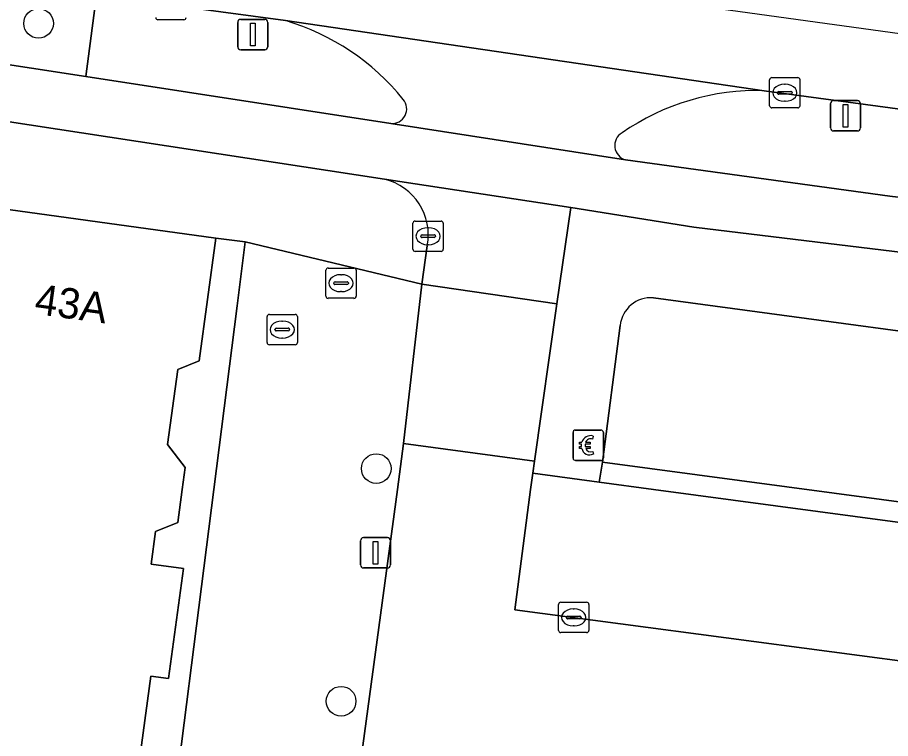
# Model space of a CAD drawing. Extents: x 160663 to 161506, y 382245 to 383291.
# Drawn here: x 160853.7 to 160882.5, y 383241.79 to 383265.56 of the extents above; entities that cross this region are included whole.
import ezdxf

# ---------------------------------------------------------------- set-up
doc = ezdxf.new("R2010")
doc.units = 0
for name, color, linetype in [('IMGEO_Berm_open', 7, 'Continuous'), ('IMGEO_Betaalautomaat', 7, 'Continuous'), ('IMGEO_Boom', 7, 'Continuous'), ('IMGEO_Brandkraan', 7, 'Continuous'), ('IMGEO_Erf', 7, 'Continuous'), ('IMGEO_Fietspad_gesloten', 7, 'Continuous'), ('IMGEO_Groenvoorziening', 7, 'Continuous'), ('IMGEO_Kolk', 7, 'Continuous'), ('IMGEO_Lichtmast', 7, 'Continuous'), ('IMGEO_Pand', 7, 'Continuous'), ('IMGEO_Pand_nummerreeks', 7, 'Continuous'), ('IMGEO_Parkeervlak_open', 7, 'Continuous'), ('IMGEO_Rijbaan_lokaal_gesloten', 7, 'Continuous'), ('IMGEO_Rijbaan_lokaal_open', 7, 'Continuous'), ('IMGEO_Rioolput', 7, 'Continuous'), ('IMGEO_Voetpad_open', 7, 'Continuous')]:
    doc.layers.add(name, color=color, linetype=linetype)

msp = doc.modelspace()

# ---------------------------------------------------------------- linework, layer by layer
at = {"layer": 'IMGEO_Berm_open'}
msp.add_lwpolyline([(160862.548, 383265.458), (160856.311, 383266.312), (160855.96, 383263.61), (160866.022, 383262.062)], dxfattribs=at)
for centre, radius, start, end in [((160860.28, 383257.873), 7.917, 39.0247, 73.3503), ((160866.055, 383262.548), 0.487, 266.1726, 39.5514)]:
    msp.add_arc(centre, radius, start, end, dxfattribs=at)
at = {"layer": 'IMGEO_Betaalautomaat'}
for p, q in [((160872.03, 383251.031), (160872.03, 383251.872)), ((160872.03, 383251.872), (160872.03, 383251.031)), ((160872.105, 383251.955), (160872.946, 383251.955)), ((160872.946, 383251.955), (160872.105, 383251.955)), ((160872.692, 383251.76), (160872.675, 383251.66)), ((160873.029, 383251.881), (160873.029, 383251.04)), ((160873.029, 383251.04), (160873.029, 383251.881)), ((160872.313, 383251.419), (160872.313, 383251.487)), ((160872.434, 383251.487), (160872.434, 383251.419)), ((160872.679, 383251.254), (160872.701, 383251.167)), ((160872.955, 383250.956), (160872.114, 383250.956)), ((160872.114, 383250.956), (160872.955, 383250.956))]:
    msp.add_line(p, q, dxfattribs=at)
for points in [[(160872.313, 383251.487), (160872.244, 383251.487), (160872.244, 383251.556), (160872.323, 383251.556)], [(160872.445, 383251.556), (160872.592, 383251.556), (160872.592, 383251.487), (160872.434, 383251.487)], [(160872.318, 383251.35), (160872.244, 383251.35), (160872.244, 383251.419), (160872.313, 383251.419)], [(160872.434, 383251.419), (160872.592, 383251.419), (160872.592, 383251.35), (160872.448, 383251.35)]]:
    msp.add_lwpolyline(points, dxfattribs=at)
for centre, radius, start, end in [((160872.108, 383251.878), 0.0779, 92.4484, 184.2845), ((160872.108, 383251.878), 0.0779, 92.4484, 184.2845), ((160872.606, 383251.48), 0.293, 73.014, 165.0139), ((160872.952, 383251.878), 0.0779, 2.4484, 94.2845), ((160872.952, 383251.878), 0.0779, 2.4484, 94.2845), ((160872.612, 383251.493), 0.179, 69.3236, 159.5683), ((160872.579, 383251.405), 0.267, 191.8096, 297.0389), ((160872.612, 383251.42), 0.179, 202.7625, 291.8693), ((160872.108, 383251.034), 0.0779, 182.4484, 274.2845), ((160872.108, 383251.034), 0.0779, 182.4484, 274.2845), ((160872.952, 383251.034), 0.0779, 272.4484, 4.2845), ((160872.952, 383251.034), 0.0779, 272.4484, 4.2845)]:
    msp.add_arc(centre, radius, start, end, dxfattribs=at)
at = {"layer": 'IMGEO_Boom'}
for centre in [(160854.398, 383265.367), (160865.539, 383250.687), (160864.378, 383243.014)]:
    msp.add_circle(centre, 0.489, dxfattribs=at)
at = {"layer": 'IMGEO_Brandkraan'}
for p, q in [((160861.936, 383254.844), (160861.936, 383255.696)), ((160862.011, 383255.77), (160862.863, 383255.77)), ((160862.424, 383255.55), (160862.449, 383255.55)), ((160862.937, 383255.696), (160862.937, 383254.844)), ((160862.195, 383255.264), (160862.195, 383255.276)), ((160862.633, 383255.227), (160862.235, 383255.227)), ((160862.238, 383255.313), (160862.636, 383255.313)), ((160862.679, 383255.276), (160862.679, 383255.264)), ((160862.447, 383254.99), (160862.422, 383254.99)), ((160862.863, 383254.77), (160862.011, 383254.77))]:
    msp.add_line(p, q, dxfattribs=at)
for points in [[(160861.936, 383254.844), (160861.936, 383255.696)], [(160862.011, 383255.77), (160862.863, 383255.77)], [(160862.937, 383255.696), (160862.937, 383254.844)], [(160862.863, 383254.77), (160862.011, 383254.77)]]:
    msp.add_lwpolyline(points, dxfattribs=at)
for centre, radius, start, end in [((160862.013, 383255.694), 0.0765, 91.552, 178.448), ((160862.013, 383255.694), 0.0765, 91.552, 178.448), ((160862.861, 383255.694), 0.0765, 1.552, 88.448), ((160862.861, 383255.694), 0.0765, 1.552, 88.448), ((160862.235, 383255.273), 0.0403, 85.8775, 175.7526), ((160862.232, 383255.263), 0.0366, 178.938, 274.7102), ((160862.636, 383255.27), 0.043, 264.8664, 352.4533), ((160862.64, 383255.275), 0.0386, 1.7309, 96.639), ((160862.013, 383254.846), 0.0765, 181.552, 268.448), ((160862.013, 383254.846), 0.0765, 181.552, 268.448), ((160862.861, 383254.846), 0.0765, 271.552, 358.448), ((160862.861, 383254.846), 0.0765, 271.552, 358.448)]:
    msp.add_arc(centre, radius, start, end, dxfattribs=at)
for centre, major_axis, ratio, start_param, end_param in [((160862.423, 383255.27), (-0.387, 0.002), 0.722429, 4.712389, 7.853982), ((160862.448, 383255.27), (-0.39, 0.002), 0.717154, 1.570796, 4.712389)]:
    msp.add_ellipse(centre, major_axis=major_axis, ratio=ratio, start_param=start_param, end_param=end_param, dxfattribs=at)
at = {"layer": 'IMGEO_Erf'}
msp.add_lwpolyline([(160860.949, 383256.053), (160861.217, 383258.166), (160860.248, 383258.284), (160859.698, 383254.243), (160858.987, 383253.952), (160858.65, 383251.485), (160859.229, 383250.723), (160859.135, 383250), (160858.993, 383248.905), (160858.259, 383248.609), (160858.114, 383247.539), (160859.175, 383247.395), (160858.68, 383243.76), (160858.106, 383243.839), (160857.23, 383237.418), (160853.587, 383237.967), (160855.398, 383235.113), (160858.544, 383237.111), (160860.18, 383250)], close=True, dxfattribs=at)
at = {"layer": 'IMGEO_Fietspad_gesloten'}
for points in [[(160749.571, 383275.838), (160772.375, 383273.271), (160826.897, 383266.189), (160865.807, 383260.226), (160871.952, 383259.299), (160876.01, 383258.649), (160907.21, 383254.866), (160915.937, 383253.784), (160972.356, 383246.078), (160977.609, 383245.36), (160998.315, 383242.532), (161054.596, 383234.67)], [(161048.826, 383237.337), (161033.753, 383239.417), (161030.202, 383239.907), (161012.954, 383242.288), (161007.978, 383242.975), (160991.087, 383245.306), (160987.927, 383245.742), (160977.584, 383247.17), (160972.582, 383247.922), (160970.219, 383248.244), (160948.513, 383251.198), (160944.615, 383251.729), (160929.927, 383253.728), (160926.09, 383254.25), (160916.951, 383255.494), (160906.447, 383256.836), (160882.483, 383259.669), (160873.765, 383260.871), (160866.022, 383262.062), (160855.96, 383263.61), (160850.573, 383264.439)]]:
    msp.add_lwpolyline(points, dxfattribs=at)
at = {"layer": 'IMGEO_Groenvoorziening'}
msp.add_lwpolyline([(160856.311, 383266.312), (160850.949, 383267.047), (160850.573, 383264.439), (160855.96, 383263.61)], close=True, dxfattribs=at)
msp.add_lwpolyline([(160873.584, 383255.405), (160873.001, 383250.897), (160888.287, 383248.853), (160889.011, 383254.386), (160874.679, 383256.315)], dxfattribs=at)
msp.add_arc((160874.597, 383255.3), 1.019, 85.3901, 174.0665, dxfattribs=at)
at = {"layer": 'IMGEO_Kolk'}
for p, q in [((160859.189, 383265.487), (160858.337, 383265.487)), ((160878.59, 383263.578), (160879.442, 383263.578)), ((160878.515, 383262.652), (160878.515, 383263.504)), ((160879.003, 383263.358), (160879.028, 383263.358)), ((160879.516, 383263.504), (160879.516, 383262.652)), ((160878.774, 383263.072), (160878.774, 383263.084)), ((160879.212, 383263.035), (160878.814, 383263.035)), ((160878.817, 383263.121), (160879.215, 383263.121)), ((160879.258, 383263.084), (160879.258, 383263.072)), ((160879.026, 383262.798), (160879.001, 383262.798)), ((160879.442, 383262.578), (160878.59, 383262.578)), ((160871.626, 383246.278), (160872.478, 383246.278)), ((160871.551, 383245.352), (160871.551, 383246.204)), ((160872.039, 383246.058), (160872.064, 383246.058)), ((160872.552, 383246.204), (160872.552, 383245.352)), ((160871.81, 383245.772), (160871.81, 383245.784)), ((160872.248, 383245.735), (160871.85, 383245.735)), ((160871.853, 383245.821), (160872.251, 383245.821)), ((160872.294, 383245.784), (160872.294, 383245.772)), ((160872.062, 383245.498), (160872.037, 383245.498)), ((160872.478, 383245.278), (160871.626, 383245.278))]:
    msp.add_line(p, q, dxfattribs=at)
for points in [[(160859.189, 383265.487), (160858.337, 383265.487)], [(160878.59, 383263.578), (160879.442, 383263.578)], [(160878.515, 383262.652), (160878.515, 383263.504)], [(160879.516, 383263.504), (160879.516, 383262.652)], [(160879.442, 383262.578), (160878.59, 383262.578)], [(160871.626, 383246.278), (160872.478, 383246.278)], [(160871.551, 383245.352), (160871.551, 383246.204)], [(160872.552, 383246.204), (160872.552, 383245.352)], [(160872.478, 383245.278), (160871.626, 383245.278)]]:
    msp.add_lwpolyline(points, dxfattribs=at)
for centre, radius, start, end in [((160858.339, 383265.563), 0.0765, 181.552, 268.448), ((160858.339, 383265.563), 0.0765, 181.552, 268.448), ((160859.187, 383265.563), 0.0765, 271.552, 358.448), ((160859.187, 383265.563), 0.0765, 271.552, 358.448), ((160878.592, 383263.502), 0.0765, 91.552, 178.448), ((160878.592, 383263.502), 0.0765, 91.552, 178.448), ((160879.44, 383263.502), 0.0765, 1.552, 88.448), ((160879.44, 383263.502), 0.0765, 1.552, 88.448), ((160878.814, 383263.081), 0.0403, 85.8775, 175.7526), ((160878.811, 383263.071), 0.0366, 178.938, 274.7102), ((160879.215, 383263.078), 0.043, 264.8664, 352.4533), ((160879.219, 383263.083), 0.0386, 1.7309, 96.639), ((160878.592, 383262.654), 0.0765, 181.552, 268.448), ((160878.592, 383262.654), 0.0765, 181.552, 268.448), ((160879.44, 383262.654), 0.0765, 271.552, 358.448), ((160879.44, 383262.654), 0.0765, 271.552, 358.448), ((160871.628, 383246.202), 0.0765, 91.552, 178.448), ((160871.628, 383246.202), 0.0765, 91.552, 178.448), ((160872.476, 383246.202), 0.0765, 1.552, 88.448), ((160872.476, 383246.202), 0.0765, 1.552, 88.448), ((160871.85, 383245.781), 0.0403, 85.8775, 175.7526), ((160871.847, 383245.771), 0.0366, 178.938, 274.7102), ((160872.251, 383245.778), 0.043, 264.8664, 352.4533), ((160872.255, 383245.783), 0.0386, 1.7309, 96.639), ((160871.628, 383245.354), 0.0765, 181.552, 268.448), ((160871.628, 383245.354), 0.0765, 181.552, 268.448), ((160872.476, 383245.354), 0.0765, 271.552, 358.448), ((160872.476, 383245.354), 0.0765, 271.552, 358.448)]:
    msp.add_arc(centre, radius, start, end, dxfattribs=at)
for centre, major_axis, ratio, start_param, end_param in [((160879.002, 383263.078), (-0.387, 0.002), 0.722429, 4.712389, 7.853982), ((160879.027, 383263.078), (-0.39, 0.002), 0.717154, 1.570796, 4.712389), ((160872.038, 383245.778), (-0.387, 0.002), 0.722429, 4.712389, 7.853982), ((160872.063, 383245.778), (-0.39, 0.002), 0.717154, 1.570796, 4.712389)]:
    msp.add_ellipse(centre, major_axis=major_axis, ratio=ratio, start_param=start_param, end_param=end_param, dxfattribs=at)
at = {"layer": 'IMGEO_Lichtmast'}
for p, q in [((160860.969, 383264.597), (160860.969, 383265.397)), ((160860.969, 383265.397), (160860.969, 383264.597)), ((160861.069, 383265.497), (160861.859, 383265.497)), ((160861.859, 383265.497), (160861.069, 383265.497)), ((160861.959, 383265.397), (160861.959, 383264.597)), ((160861.959, 383264.597), (160861.959, 383265.397)), ((160861.859, 383264.497), (160861.069, 383264.497)), ((160861.069, 383264.497), (160861.859, 383264.497)), ((160880.521, 383261.92), (160880.521, 383262.72)), ((160880.521, 383262.72), (160880.521, 383261.92)), ((160880.621, 383262.82), (160881.411, 383262.82)), ((160881.411, 383262.82), (160880.621, 383262.82)), ((160881.511, 383262.72), (160881.511, 383261.92)), ((160881.511, 383261.92), (160881.511, 383262.72)), ((160881.411, 383261.82), (160880.621, 383261.82)), ((160880.621, 383261.82), (160881.411, 383261.82)), ((160865.017, 383247.509), (160865.017, 383248.309)), ((160865.017, 383248.309), (160865.017, 383247.509)), ((160865.117, 383248.409), (160865.907, 383248.409)), ((160865.907, 383248.409), (160865.117, 383248.409)), ((160866.007, 383248.309), (160866.007, 383247.509)), ((160866.007, 383247.509), (160866.007, 383248.309)), ((160865.907, 383247.409), (160865.117, 383247.409)), ((160865.117, 383247.409), (160865.907, 383247.409))]:
    msp.add_line(p, q, dxfattribs=at)
for points in [[(160861.389, 383265.372), (160861.539, 383265.372), (160861.539, 383264.622), (160861.389, 383264.622), (160861.389, 383265.372)], [(160880.941, 383262.695), (160881.091, 383262.695), (160881.091, 383261.945), (160880.941, 383261.945), (160880.941, 383262.695)], [(160865.437, 383248.284), (160865.587, 383248.284), (160865.587, 383247.534), (160865.437, 383247.534), (160865.437, 383248.284)]]:
    msp.add_lwpolyline(points, dxfattribs=at)
for centre, start, end in [((160861.069, 383265.397), 90, 180), ((160861.069, 383265.397), 90, 180), ((160861.859, 383265.397), 0, 90), ((160861.859, 383265.397), 360, 90), ((160861.069, 383264.597), 180, 270), ((160861.069, 383264.597), 180, 270), ((160861.859, 383264.597), 270, 0), ((160861.859, 383264.597), 270, 0), ((160880.621, 383262.72), 90, 180), ((160880.621, 383262.72), 90, 180), ((160881.411, 383262.72), 0, 90), ((160881.411, 383262.72), 360, 90), ((160880.621, 383261.92), 180, 270), ((160880.621, 383261.92), 180, 270), ((160881.411, 383261.92), 270, 0), ((160881.411, 383261.92), 270, 0), ((160865.117, 383248.309), 90, 180), ((160865.117, 383248.309), 90, 180), ((160865.907, 383248.309), 0, 90), ((160865.907, 383248.309), 360, 90), ((160865.117, 383247.509), 180, 270), ((160865.117, 383247.509), 180, 270), ((160865.907, 383247.509), 270, 0), ((160865.907, 383247.509), 270, 0)]:
    msp.add_arc(centre, 0.1, start, end, dxfattribs=at)
at = {"layer": 'IMGEO_Pand'}
msp.add_lwpolyline([(160851.794, 383259.444), (160850.361, 383250), (160849.714, 383245.736), (160846.088, 383243.501), (160848.863, 383239.125), (160848.684, 383239.011), (160849.696, 383237.416), (160852.375, 383233.194), (160855.398, 383235.113), (160853.587, 383237.967), (160857.23, 383237.418), (160858.106, 383243.839), (160858.68, 383243.76), (160859.175, 383247.395), (160858.114, 383247.539), (160858.259, 383248.609), (160858.993, 383248.905), (160859.135, 383250), (160859.229, 383250.723), (160858.65, 383251.485), (160858.987, 383253.952), (160859.698, 383254.243), (160860.248, 383258.284)], close=True, dxfattribs=at)
at = {"layer": 'IMGEO_Parkeervlak_open'}
for points in [[(160874.688, 383250), (160872.896, 383250.24), (160870.701, 383250.534), (160870.631, 383250), (160870.107, 383246.034), (160901.483, 383241.871), (160901.594, 383242.653), (160902.024, 383245.681)], [(160901.462, 383246.414), (160874.688, 383250)]]:
    msp.add_lwpolyline(points, dxfattribs=at)
at = {"layer": 'IMGEO_Rijbaan_lokaal_gesloten'}
for points in [[(160896.852, 383263.09), (160789.689, 383277.854), (160760.039, 383281.939), (160749.307, 383283.418), (160711.318, 383288.264), (160711.312, 383287.33), (160715.419, 383286.99), (160715.607, 383286.974), (160720.29, 383286.426), (160726.296, 383285.597)], [(160766.303, 383277.669), (160770.217, 383277.218), (160776.779, 383276.461), (160784.806, 383275.536), (160787.715, 383275.191), (160787.829, 383275.177), (160790.757, 383274.806), (160793.692, 383274.45), (160798.216, 383273.901), (160809.55, 383272.527), (160815.172, 383271.845), (160818.756, 383271.41), (160827.23, 383270.288), (160832.959, 383269.529), (160844.144, 383267.979), (160850.949, 383267.047), (160856.311, 383266.312), (160862.548, 383265.458), (160878.331, 383263.145), (160896.51, 383260.689), (160896.612, 383261.407), (160896.852, 383263.09)], [(160900.757, 383236.496), (160900.782, 383236.68), (160901.483, 383241.871), (160870.107, 383246.034), (160870.631, 383250), (160870.701, 383250.534), (160870.753, 383250.928), (160866.442, 383251.515), (160866.237, 383250), (160864.949, 383240.486)]]:
    msp.add_lwpolyline(points, dxfattribs=at)
msp.add_lwpolyline([(160871.497, 383256.122), (160867.042, 383256.762), (160866.442, 383251.515), (160870.753, 383250.928)], close=True, dxfattribs=at)
at = {"layer": 'IMGEO_Rijbaan_lokaal_open'}
for points in [[(160878.331, 383263.145), (160862.548, 383265.458)], [(160866.022, 383262.062), (160873.765, 383260.871)], [(160867.218, 383258.027), (160867.042, 383256.762), (160871.497, 383256.122), (160871.952, 383259.299), (160865.807, 383260.226)]]:
    msp.add_lwpolyline(points, dxfattribs=at)
for centre, radius, start, end in [((160860.28, 383257.873), 7.917, 39.0247, 73.3503), ((160878.092, 383255.365), 7.784, 88.2376, 124.8194), ((160866.055, 383262.548), 0.487, 266.1726, 39.5514), ((160873.886, 383261.337), 0.482, 119.7969, 255.4094), ((160865.371, 383258.394), 1.883, 348.7546, 76.6183)]:
    msp.add_arc(centre, radius, start, end, dxfattribs=at)
at = {"layer": 'IMGEO_Rioolput'}
for p, q in [((160866.748, 383257.922), (160866.748, 383258.774)), ((160866.823, 383258.848), (160867.675, 383258.848)), ((160867.749, 383258.774), (160867.749, 383257.922)), ((160867.05, 383258.391), (160867.448, 383258.391)), ((160867.236, 383258.628), (160867.261, 383258.628)), ((160867.007, 383258.342), (160867.007, 383258.354)), ((160867.445, 383258.305), (160867.047, 383258.305)), ((160867.491, 383258.354), (160867.491, 383258.342)), ((160867.675, 383257.848), (160866.823, 383257.848)), ((160867.259, 383258.068), (160867.234, 383258.068)), ((160863.876, 383256.374), (160863.876, 383257.226)), ((160863.951, 383257.3), (160864.803, 383257.3)), ((160864.877, 383257.226), (160864.877, 383256.374)), ((160864.364, 383257.08), (160864.389, 383257.08)), ((160864.135, 383256.794), (160864.135, 383256.806)), ((160864.573, 383256.757), (160864.175, 383256.757)), ((160864.178, 383256.843), (160864.576, 383256.843)), ((160864.619, 383256.806), (160864.619, 383256.794)), ((160864.387, 383256.52), (160864.362, 383256.52)), ((160864.803, 383256.3), (160863.951, 383256.3))]:
    msp.add_line(p, q, dxfattribs=at)
for points in [[(160866.748, 383257.922), (160866.748, 383258.774)], [(160866.823, 383258.848), (160867.675, 383258.848)], [(160867.749, 383258.774), (160867.749, 383257.922)], [(160867.675, 383257.848), (160866.823, 383257.848)], [(160863.876, 383256.374), (160863.876, 383257.226)], [(160863.951, 383257.3), (160864.803, 383257.3)], [(160864.877, 383257.226), (160864.877, 383256.374)], [(160864.803, 383256.3), (160863.951, 383256.3)]]:
    msp.add_lwpolyline(points, dxfattribs=at)
for centre, radius, start, end in [((160866.825, 383258.772), 0.0765, 91.552, 178.448), ((160866.825, 383258.772), 0.0765, 91.552, 178.448), ((160867.673, 383258.772), 0.0765, 1.552, 88.448), ((160867.673, 383258.772), 0.0765, 1.552, 88.448), ((160867.047, 383258.351), 0.0403, 85.8775, 175.7526), ((160867.452, 383258.353), 0.0386, 1.7309, 96.639), ((160867.044, 383258.341), 0.0366, 178.938, 274.7102), ((160867.448, 383258.348), 0.043, 264.8664, 352.4533), ((160866.825, 383257.924), 0.0765, 181.552, 268.448), ((160866.825, 383257.924), 0.0765, 181.552, 268.448), ((160867.673, 383257.924), 0.0765, 271.552, 358.448), ((160867.673, 383257.924), 0.0765, 271.552, 358.448), ((160863.953, 383257.224), 0.0765, 91.552, 178.448), ((160863.953, 383257.224), 0.0765, 91.552, 178.448), ((160864.801, 383257.224), 0.0765, 1.552, 88.448), ((160864.801, 383257.224), 0.0765, 1.552, 88.448), ((160864.175, 383256.803), 0.0403, 85.8775, 175.7526), ((160864.172, 383256.793), 0.0366, 178.938, 274.7102), ((160864.576, 383256.8), 0.043, 264.8664, 352.4533), ((160864.58, 383256.805), 0.0386, 1.7309, 96.639), ((160863.953, 383256.376), 0.0765, 181.552, 268.448), ((160863.953, 383256.376), 0.0765, 181.552, 268.448), ((160864.801, 383256.376), 0.0765, 271.552, 358.448), ((160864.801, 383256.376), 0.0765, 271.552, 358.448)]:
    msp.add_arc(centre, radius, start, end, dxfattribs=at)
for centre, major_axis, ratio, start_param, end_param in [((160867.235, 383258.348), (-0.387, 0.002), 0.722429, 4.712389, 7.853982), ((160867.26, 383258.348), (-0.39, 0.002), 0.717154, 1.570796, 4.712389), ((160864.363, 383256.8), (-0.387, 0.002), 0.722429, 4.712389, 7.853982), ((160864.388, 383256.8), (-0.39, 0.002), 0.717154, 1.570796, 4.712389)]:
    msp.add_ellipse(centre, major_axis=major_axis, ratio=ratio, start_param=start_param, end_param=end_param, dxfattribs=at)
at = {"layer": 'IMGEO_Voetpad_open'}
for points in [[(160718.097, 383268.406), (160734.679, 383272.794), (160736.27, 383273.143), (160740.76, 383273.645), (160745.129, 383273.831), (160758.097, 383272.082), (160767.039, 383270.875), (160775.87, 383269.684), (160784.949, 383268.46), (160793.991, 383267.24), (160805.23, 383265.724), (160816.231, 383264.24), (160827.231, 383262.757), (160838.231, 383261.273), (160844.135, 383260.477), (160851.794, 383259.444), (160860.248, 383258.284), (160861.217, 383258.166), (160867.042, 383256.762), (160867.218, 383258.027)], [(160865.807, 383260.226), (160826.897, 383266.189), (160772.375, 383273.271)], [(160903.458, 383259.7), (160896.51, 383260.689), (160878.331, 383263.145)], [(160873.765, 383260.871), (160882.483, 383259.669), (160906.447, 383256.836)], [(160907.21, 383254.866), (160876.01, 383258.649), (160871.952, 383259.299), (160871.497, 383256.122), (160870.753, 383250.928), (160870.701, 383250.534), (160872.896, 383250.24), (160873.001, 383250.897), (160873.584, 383255.405)], [(160864.949, 383240.486), (160866.237, 383250), (160866.442, 383251.515), (160867.042, 383256.762), (160861.217, 383258.166), (160860.949, 383256.053), (160860.18, 383250), (160858.544, 383237.111), (160855.398, 383235.113), (160852.375, 383233.194)], [(160874.679, 383256.315), (160889.011, 383254.386), (160888.287, 383248.853), (160889.509, 383248.685), (160890.195, 383254.198)], [(160891.519, 383248.38), (160889.509, 383248.685), (160888.287, 383248.853), (160873.001, 383250.897), (160872.896, 383250.24), (160874.688, 383250), (160901.462, 383246.414)]]:
    msp.add_lwpolyline(points, dxfattribs=at)
for centre, radius, start, end in [((160878.092, 383255.365), 7.784, 88.2376, 124.8194), ((160873.886, 383261.337), 0.482, 119.7969, 255.4094), ((160865.371, 383258.394), 1.883, 348.7546, 76.6183), ((160874.597, 383255.3), 1.019, 85.3901, 174.0665)]:
    msp.add_arc(centre, radius, start, end, dxfattribs=at)

# ---------------------------------------------------------------- texts
at = {"layer": 'IMGEO_Pand_nummerreeks'}
msp.add_text('43A', height=1, rotation=352.255, dxfattribs=at).set_placement((160854.234, 383255.791))

doc.saveas('drawing.dxf')
